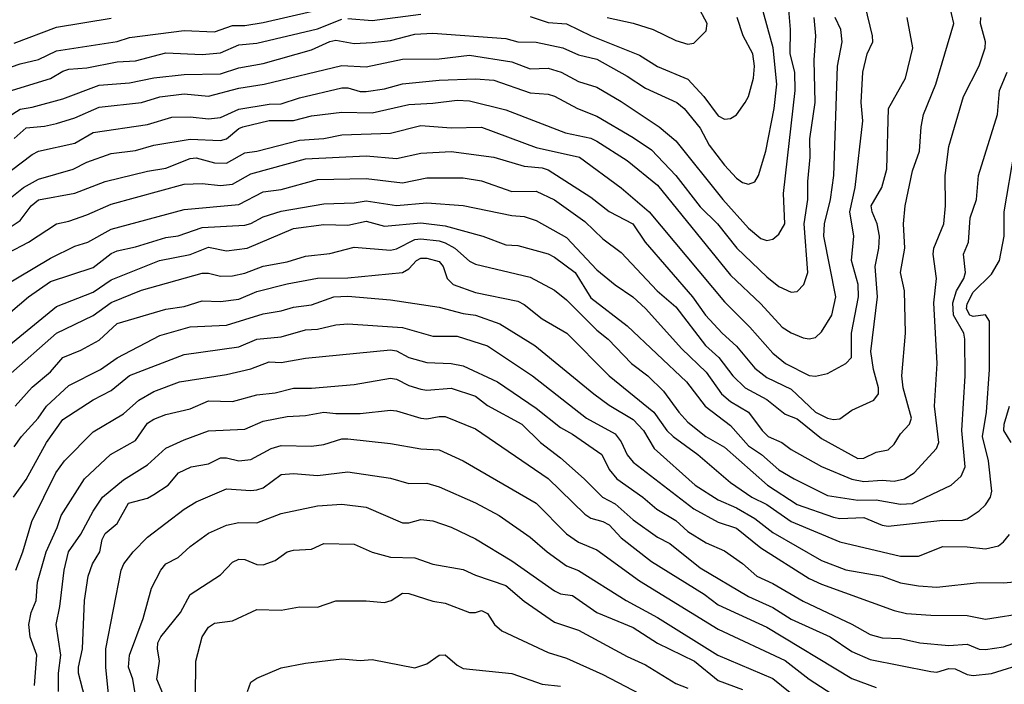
# Model space of a CAD drawing. Header units: metres. Extents: x -46681 to -43747, y -240911 to -237677.
# Tile 948 of 1056: x -44706 to -44625, y -238229 to -238175. Entities that reach past the tile are written whole.
import ezdxf

# ---------------------------------------------------------------- set-up
doc = ezdxf.new("R2010")
doc.units = ezdxf.units.M
doc.layers.add('CONTOUR_INDEX', color=1, linetype='Continuous')
doc.layers.add('CONTOUR_INTER', color=3, linetype='Continuous')

msp = doc.modelspace()

# ---------------------------------------------------------------- linework, layer by layer
at = {"layer": 'CONTOUR_INDEX'}
for points, elevation in [([(-44708.95, -238200.52), (-44705.411, -238197.52), (-44703.595, -238196.259), (-44700.095, -238195.116), (-44698.595, -238193.962), (-44698.095, -238193.723), (-44696.595, -238193.407), (-44694.095, -238192.639), (-44693.095, -238192.506), (-44691.095, -238191.804), (-44687.595, -238191.619), (-44687.095, -238191.483), (-44686.095, -238190.93), (-44684.595, -238190.46), (-44681.095, -238189.863), (-44678.595, -238189.778), (-44677.595, -238189.626), (-44675.095, -238189.996), (-44672.595, -238189.783), (-44669.595, -238190.01), (-44665.595, -238190.829), (-44664.595, -238190.917), (-44663.595, -238191.225), (-44661.095, -238192.649), (-44658.595, -238195.294), (-44657.095, -238196.525), (-44655.63, -238197.52), (-44654.595, -238198.479), (-44651.595, -238201.807), (-44649.595, -238203.717), (-44648.332, -238205.52), (-44647.595, -238206.13), (-44646.092, -238207.02), (-44644.991, -238208.52), (-44644.485, -238209.02), (-44643.37, -238209.52), (-44642.595, -238210.101), (-44640.095, -238211.508), (-44637.595, -238212.544), (-44636.595, -238212.72), (-44635.095, -238212.622), (-44634.095, -238212.7), (-44633.247, -238212.52), (-44632.458, -238212.02), (-44630.618, -238210.02), (-44630.437, -238209.52), (-44630.773, -238206.52), (-44630.575, -238203.02), (-44630.831, -238198.02), (-44630.631, -238196.02), (-44630.905, -238194.02), (-44630.849, -238193.52), (-44630.016, -238191.52), (-44629.873, -238190.02), (-44629.908, -238187.52), (-44629.595, -238185.133), (-44628.408, -238181.02), (-44627.095, -238178.5), (-44626.614, -238177.02), (-44626.588, -238176.52), (-44626.99, -238175.02), (-44626.973, -238174.52)], 95), ([(-44707.595, -238187.688), (-44705.095, -238185.794), (-44704.595, -238185.524), (-44701.595, -238184.87), (-44700.095, -238183.988), (-44695.595, -238183.343), (-44693.595, -238182.726), (-44692.095, -238182.689), (-44690.595, -238182.871), (-44689.595, -238182.761), (-44688.095, -238182.058), (-44685.595, -238181.66), (-44684.595, -238181.616), (-44683.095, -238181.139), (-44679.595, -238180.306), (-44679.095, -238180.324), (-44678.095, -238180.623), (-44677.595, -238180.621), (-44676.095, -238180.395), (-44674.595, -238179.982), (-44671.595, -238179.682), (-44668.595, -238179.564), (-44667.095, -238179.686), (-44664.095, -238180.722), (-44662.595, -238180.831), (-44662.095, -238181), (-44660.203, -238182.02), (-44658.595, -238182.65), (-44655.595, -238184.397), (-44654.095, -238185.411), (-44652.089, -238187.52), (-44650.095, -238190.1), (-44648.668, -238191.52), (-44647.053, -238193.52), (-44644.595, -238195.878), (-44643.595, -238196.68), (-44642.595, -238197.146), (-44642.095, -238197.07), (-44641.547, -238196.52), (-44641.222, -238195.52), (-44641.513, -238191.52), (-44641.227, -238189.52), (-44641.228, -238188.02), (-44641.016, -238186.02), (-44641.059, -238184.52), (-44640.607, -238181.52), (-44640.689, -238178.02), (-44640.546, -238176.02), (-44640.696, -238174.52)], 90), ([(-44706.595, -238176.63), (-44703.095, -238175.328), (-44698.595, -238174.58)], 85), ([(-44706.634, -238214.02), (-44705.595, -238212.561), (-44703.935, -238209.52), (-44702.595, -238207.635), (-44700.095, -238206.014), (-44698.595, -238205.238), (-44697.095, -238204.004), (-44692.595, -238202.272), (-44688.095, -238201.646), (-44686.595, -238201.009), (-44684.595, -238200.828), (-44682.595, -238200.233), (-44681.595, -238200.18), (-44680.095, -238199.816), (-44679.095, -238199.737), (-44674.595, -238200.052), (-44672.095, -238200.752), (-44670.095, -238200.755), (-44667.595, -238201.56), (-44663.89, -238204.02), (-44659.451, -238207.52), (-44657.095, -238208.801), (-44656.595, -238209.465), (-44656.095, -238210.521), (-44655.595, -238211.142), (-44650.595, -238214.976), (-44648.595, -238216.081), (-44647.095, -238216.56), (-44645.095, -238218.19), (-44641.095, -238220.724), (-44640.095, -238221.198), (-44634.095, -238223.356), (-44633.095, -238223.591), (-44631.095, -238223.732), (-44628.095, -238223.764), (-44626.595, -238224.055), (-44623.095, -238223.506)], 100), ([(-44698.783, -238230.52), (-44699.045, -238228.02), (-44699.029, -238226.52), (-44697.768, -238220.02), (-44697.547, -238219.52), (-44696.802, -238218.52), (-44695.595, -238217.315), (-44692.587, -238215.02), (-44691.595, -238214.413), (-44689.095, -238213.338), (-44687.095, -238213.479), (-44686.595, -238213.407), (-44686.095, -238213.241), (-44684.595, -238212.149), (-44683.595, -238212.079), (-44681.595, -238212.228), (-44679.095, -238211.94), (-44675.595, -238212.465), (-44674.095, -238212.895), (-44672.595, -238212.868), (-44671.595, -238213.161), (-44668.595, -238214.5), (-44666.645, -238215.52), (-44664.095, -238217.317), (-44662.695, -238218.52), (-44661.095, -238219.665), (-44660.095, -238220.048), (-44656.187, -238222.52), (-44653.595, -238223.932), (-44648.628, -238227.02), (-44644.095, -238228.953), (-44641.095, -238231.363)], 105)]:
    msp.add_lwpolyline(points, dxfattribs=dict(at, elevation=elevation))
at = {"layer": 'CONTOUR_INTER'}
for points, elevation in [([(-44707.595, -238196.73), (-44703.595, -238194.333), (-44701.595, -238193.354), (-44700.522, -238193.02), (-44698.595, -238191.956), (-44692.595, -238190.333), (-44688.095, -238189.909), (-44686.095, -238188.866), (-44684.595, -238188.679), (-44681.595, -238187.852), (-44677.595, -238187.778), (-44674.595, -238188.137), (-44672.595, -238187.732), (-44669.595, -238187.726), (-44668.095, -238187.98), (-44665.595, -238188.856), (-44663.595, -238188.809), (-44662.095, -238189.548), (-44659.595, -238191.311), (-44658.095, -238192.738), (-44656.595, -238193.875), (-44653.618, -238197.02), (-44652.095, -238198.348), (-44649.636, -238201.52), (-44648.553, -238202.52), (-44647.395, -238204.02), (-44646.39, -238205.02), (-44644.595, -238205.966), (-44643.095, -238207.195), (-44642.095, -238207.583), (-44640.095, -238209.181), (-44637.095, -238210.831), (-44636.595, -238210.809), (-44635.595, -238210.325), (-44634.595, -238210.131), (-44634.095, -238209.66), (-44633.595, -238208.808), (-44632.856, -238208.02), (-44632.667, -238207.52), (-44633.369, -238205.02), (-44633.489, -238204.02), (-44633.172, -238200.52), (-44633.252, -238197.02), (-44633.579, -238195.52), (-44633.236, -238193.52), (-44633.337, -238191.52), (-44633.193, -238190.02), (-44632.595, -238187.138), (-44632.033, -238185.52), (-44631.896, -238183.52), (-44631.693, -238182.52), (-44630.668, -238180.02), (-44629.205, -238175.02), (-44629.78, -238172.52)], 94), ([(-44709.095, -238183.962), (-44706.095, -238182.073), (-44705.095, -238181.913), (-44702.595, -238181.209), (-44699.595, -238180.092), (-44697.095, -238179.903), (-44695.095, -238179.501), (-44692.595, -238179.212), (-44689.595, -238179.159), (-44688.095, -238178.652), (-44686.095, -238178.297), (-44682.095, -238177.195), (-44680.595, -238176.492), (-44680.095, -238176.383), (-44678.595, -238176.648), (-44677.095, -238176.58), (-44675.595, -238176.417), (-44673.595, -238175.892), (-44672.095, -238175.801), (-44666.095, -238176.257), (-44665.095, -238176.532), (-44663.595, -238176.559), (-44661.394, -238177.02), (-44660.095, -238177.583), (-44658.595, -238177.96), (-44656.095, -238179.341), (-44654.595, -238180.344), (-44652.013, -238181.52), (-44651.407, -238182.02), (-44650.095, -238183.634), (-44649.357, -238185.02), (-44648.095, -238186.681), (-44647.095, -238187.753), (-44646.595, -238188.119), (-44646.095, -238188.231), (-44645.595, -238188.054), (-44645.289, -238187.52), (-44644.665, -238185.52), (-44644.003, -238182.02), (-44643.76, -238180.02), (-44644.081, -238177.02), (-44645.026, -238173.52)], 88), ([(-44707.595, -238178.854), (-44706.095, -238178.322), (-44704.595, -238177.969), (-44703.095, -238177.274), (-44698.095, -238176.488), (-44697.095, -238176.178), (-44692.595, -238175.599), (-44690.095, -238175.694), (-44688.595, -238175.191), (-44687.595, -238175.176), (-44686.095, -238174.918), (-44677.595, -238172.941)], 86), ([(-44707.095, -238191.886), (-44706.095, -238191.246), (-44705.201, -238190.02), (-44704.595, -238189.545), (-44701.595, -238188.987), (-44699.095, -238188.037), (-44695.595, -238187.165), (-44694.095, -238186.927), (-44692.095, -238186.144), (-44691.595, -238186.085), (-44690.095, -238186.495), (-44689.095, -238186.511), (-44687.595, -238185.675), (-44686.595, -238185.529), (-44683.095, -238184.613), (-44681.095, -238184.487), (-44679.595, -238184.181), (-44675.595, -238184.049), (-44673.095, -238183.425), (-44670.595, -238183.601), (-44668.095, -238183.563), (-44663.595, -238185.226), (-44660.03, -238186.02), (-44656.595, -238188.552), (-44654.287, -238190.52), (-44648.095, -238197.926), (-44645.991, -238200.02), (-44644.095, -238202.157), (-44643.065, -238203.02), (-44641.095, -238203.993), (-44640.595, -238204.059), (-44639.595, -238203.834), (-44638.095, -238203.019), (-44637.613, -238202.52), (-44637.632, -238200.52), (-44637.05, -238197.52), (-44637.067, -238196.52), (-44637.625, -238194.52), (-44637.439, -238192.52), (-44637.754, -238190.52), (-44637.315, -238188.52), (-44636.684, -238183.02), (-44636.815, -238181.52), (-44636.691, -238179.02), (-44636.327, -238177.52), (-44635.878, -238176.52), (-44635.88, -238176.02), (-44636.489, -238173.52)], 92), ([(-44706.595, -238184.478), (-44705.595, -238183.601), (-44704.095, -238183.467), (-44703.095, -238183.24), (-44701.595, -238182.771), (-44699.595, -238181.893), (-44696.095, -238181.51), (-44694.595, -238181.047), (-44692.595, -238180.81), (-44690.595, -238181.006), (-44688.095, -238180.33), (-44686.006, -238180.02), (-44679.595, -238178.464), (-44677.595, -238178.573), (-44674.595, -238177.96), (-44671.595, -238177.936), (-44669.095, -238177.63), (-44665.595, -238178.175), (-44664.095, -238178.736), (-44662.595, -238178.704), (-44661.538, -238179.02), (-44660.095, -238179.783), (-44658.595, -238180.247), (-44656.595, -238181.424), (-44653.473, -238183.52), (-44652.095, -238184.676), (-44648.216, -238189.52), (-44646.095, -238191.867), (-44645.095, -238192.72), (-44644.595, -238192.894), (-44644.095, -238192.767), (-44643.595, -238192.359), (-44643.113, -238191.52), (-44643.213, -238189.02), (-44642.263, -238180.52), (-44642.289, -238179.02), (-44642.687, -238177.52), (-44642.656, -238175.52), (-44642.805, -238173.52)], 89), ([(-44657.748, -238174.52), (-44655.595, -238174.991), (-44653.952, -238175.52), (-44652.095, -238176.407), (-44651.095, -238176.712), (-44650.595, -238176.634), (-44649.595, -238175.614), (-44649.52, -238175.02), (-44650.311, -238173.52)], 86), ([(-44679.095, -238174.597), (-44677.095, -238174.753), (-44673.095, -238174.256)], 87), ([(-44707.595, -238189.94), (-44705.812, -238188.52), (-44704.595, -238187.827), (-44701.719, -238187.02), (-44700.595, -238186.423), (-44698.595, -238185.71), (-44696.595, -238185.472), (-44695.095, -238185.023), (-44692.095, -238184.527), (-44689.595, -238184.652), (-44689.095, -238184.5), (-44688.095, -238183.662), (-44687.765, -238183.52), (-44685.595, -238182.992), (-44683.595, -238182.997), (-44682.095, -238182.617), (-44679.595, -238182.322), (-44677.095, -238182.361), (-44674.095, -238181.68), (-44672.095, -238181.587), (-44670.095, -238181.317), (-44669.095, -238181.39), (-44666.095, -238182.11), (-44661.175, -238184.02), (-44659.095, -238184.461), (-44658.595, -238184.696), (-44656.095, -238186.309), (-44653.595, -238188.316), (-44647.595, -238195.735), (-44645.095, -238198.092), (-44643.324, -238200.02), (-44642.595, -238200.501), (-44641.595, -238200.891), (-44641.095, -238200.98), (-44640.595, -238200.867), (-44640.095, -238200.407), (-44639.238, -238199.02), (-44638.916, -238197.52), (-44639.91, -238192.52), (-44639.839, -238191.52), (-44639.361, -238189.52), (-44639.072, -238187.52), (-44638.772, -238178.52), (-44638.394, -238176.52), (-44638.501, -238175.52), (-44638.962, -238174.52)], 91), ([(-44707.095, -238193.891), (-44705.413, -238193.02), (-44703.095, -238191.501), (-44702.095, -238191.293), (-44700.595, -238190.769), (-44698.595, -238189.898), (-44692.595, -238188.24), (-44691.095, -238188.183), (-44689.595, -238188.353), (-44688.595, -238188.246), (-44687.095, -238187.387), (-44682.595, -238186.17), (-44677.595, -238185.903), (-44675.095, -238186.117), (-44673.095, -238185.701), (-44670.595, -238185.55), (-44667.095, -238186.008), (-44664.595, -238186.768), (-44663.095, -238186.893), (-44662.595, -238187.056), (-44659.095, -238189.317), (-44657.595, -238190.487), (-44655.626, -238191.52), (-44654.616, -238193.02), (-44650.707, -238197.52), (-44649.635, -238199.02), (-44648.272, -238200.52), (-44647.095, -238201.587), (-44645.595, -238203.407), (-44644.595, -238204.155), (-44642.595, -238205.116), (-44640.595, -238207.032), (-44639.595, -238207.526), (-44639.095, -238207.635), (-44638.595, -238207.57), (-44637.595, -238206.845), (-44635.791, -238206.02), (-44635.41, -238205.52), (-44635.388, -238205.02), (-44635.798, -238203.52), (-44636.034, -238202.02), (-44635.467, -238197.52), (-44635.686, -238195.02), (-44635.371, -238193.52), (-44635.319, -238192.52), (-44635.501, -238191.52), (-44635.923, -238190.52), (-44635.994, -238190.02), (-44635.116, -238188.52), (-44634.701, -238187.02), (-44634.563, -238182.02), (-44633.172, -238179.52), (-44632.583, -238177.02), (-44633.036, -238174.52)], 93), ([(-44707.095, -238180.6), (-44703.595, -238179.538), (-44702.595, -238178.93), (-44702.095, -238178.786), (-44700.595, -238178.674), (-44698.095, -238178.178), (-44696.595, -238178.077), (-44694.095, -238177.424), (-44691.095, -238177.555), (-44689.595, -238177.421), (-44688.095, -238176.782), (-44686.595, -238176.628), (-44681.595, -238175.443), (-44679.595, -238174.659)], 87), ([(-44664.095, -238174.428), (-44662.595, -238174.93), (-44661.095, -238175.045), (-44659.054, -238176.02), (-44655.095, -238177.625), (-44653.595, -238178.541), (-44651.095, -238179.589), (-44649.793, -238181.02), (-44648.595, -238182.618), (-44648.095, -238182.884), (-44647.595, -238182.849), (-44647.095, -238182.534), (-44646.379, -238181.52), (-44646.115, -238181.02), (-44645.701, -238179.52), (-44645.612, -238178.52), (-44645.756, -238177.52), (-44646.547, -238176.02), (-44647.037, -238174.52)], 87), ([(-44707.643, -238202.02), (-44703.095, -238198.317), (-44700.095, -238197.128), (-44698.595, -238196.132), (-44694.617, -238194.52), (-44692.095, -238194.029), (-44690.595, -238193.424), (-44689.095, -238193.73), (-44687.396, -238193.52), (-44683.595, -238191.891), (-44681.095, -238191.568), (-44679.095, -238191.624), (-44677.595, -238191.287), (-44676.095, -238191.692), (-44673.095, -238191.432), (-44671.095, -238191.675), (-44667.987, -238192.52), (-44666.095, -238193.249), (-44665.095, -238193.283), (-44662.595, -238193.984), (-44662.095, -238194.256), (-44660.394, -238195.52), (-44659.095, -238197.593), (-44656.095, -238199.906), (-44651.225, -238204.52), (-44649.684, -238206.52), (-44647.595, -238208.13), (-44646.095, -238209.781), (-44645.022, -238210.52), (-44643.595, -238211.767), (-44642.34, -238212.52), (-44639.595, -238213.879), (-44637.095, -238214.274), (-44635.595, -238214.236), (-44633.595, -238214.608), (-44632.595, -238214.531), (-44629.422, -238213.02), (-44628.595, -238212.301), (-44628.271, -238211.52), (-44628.532, -238208.52), (-44628.269, -238204.02), (-44628.281, -238201.02), (-44628.361, -238200.52), (-44629.224, -238199.02), (-44629.267, -238198.02), (-44628.962, -238197.02), (-44628.374, -238196.02), (-44628.241, -238195.52), (-44628.39, -238194.02), (-44627.991, -238193.02), (-44627.837, -238191.02), (-44627.315, -238189.52), (-44627.165, -238187.52), (-44625.59, -238182.52), (-44625.425, -238180.52), (-44624.792, -238179.02)], 96), ([(-44707.095, -238204.04), (-44703.095, -238200.51), (-44700.095, -238199.055), (-44698.595, -238197.984), (-44696.095, -238196.971), (-44691.095, -238195.585), (-44690.595, -238195.574), (-44689.595, -238195.832), (-44688.595, -238195.799), (-44687.595, -238195.576), (-44686.095, -238195), (-44684.095, -238194.641), (-44682.595, -238194.183), (-44680.595, -238193.953), (-44678.595, -238193.434), (-44675.595, -238193.669), (-44675.095, -238193.558), (-44673.595, -238192.813), (-44673.095, -238192.757), (-44671.595, -238192.899), (-44671.095, -238193.075), (-44670.281, -238193.52), (-44669.095, -238194.574), (-44668.595, -238194.824), (-44664.095, -238195.907), (-44662.095, -238196.96), (-44661.095, -238197.759), (-44658.595, -238200.256), (-44657.656, -238201.02), (-44655.735, -238203.02), (-44654.395, -238204.02), (-44653.095, -238205.289), (-44651.855, -238207.02), (-44651.095, -238207.836), (-44649.609, -238209.02), (-44648.095, -238209.899), (-44644.534, -238213.02), (-44642.095, -238214.621), (-44639.095, -238215.665), (-44638.595, -238215.764), (-44636.595, -238215.702), (-44635.095, -238216.319), (-44634.595, -238216.411), (-44630.095, -238215.923), (-44628.595, -238215.933), (-44628.095, -238215.806), (-44627.095, -238215.136), (-44626.595, -238214.639), (-44626.166, -238214.02), (-44626.076, -238213.52), (-44626.34, -238211.02), (-44626.837, -238209.02), (-44626.501, -238207.02), (-44626.248, -238203.52), (-44626.263, -238199.52), (-44626.595, -238199.003), (-44627.595, -238199.153), (-44627.875, -238199.02), (-44628.156, -238198.52), (-44628.095, -238198.106), (-44627.595, -238197.135), (-44626.095, -238195.668), (-44625.427, -238194.52), (-44625.057, -238192.52), (-44625.051, -238190.52), (-44624.199, -238185.52)], 97), ([(-44706.519, -238206.52), (-44705.095, -238204.966), (-44703.595, -238203.687), (-44702.595, -238202.516), (-44701.095, -238201.902), (-44699.595, -238201.098), (-44698.095, -238199.71), (-44694.095, -238198.537), (-44692.595, -238198.332), (-44691.095, -238197.855), (-44689.595, -238197.916), (-44688.095, -238197.708), (-44686.595, -238197.097), (-44684.095, -238196.439), (-44681.595, -238195.993), (-44679.095, -238195.949), (-44674.595, -238195.531), (-44674.095, -238195.217), (-44673.46, -238194.52), (-44673.095, -238194.344), (-44672.595, -238194.33), (-44671.595, -238194.615), (-44671.265, -238195.02), (-44670.924, -238196.02), (-44670.438, -238196.52), (-44668.595, -238197.176), (-44665.095, -238197.883), (-44664.595, -238198.146), (-44663.095, -238199.333), (-44661.063, -238200.52), (-44657.595, -238204.023), (-44653.909, -238207.02), (-44652.83, -238208.52), (-44652.315, -238209.02), (-44650.273, -238210.52), (-44647.595, -238212.817), (-44645.826, -238214.02), (-44644.595, -238214.626), (-44642.595, -238216.031), (-44638.595, -238217.707), (-44633.595, -238218.891), (-44632.095, -238218.88), (-44630.095, -238218.09), (-44628.095, -238218.106), (-44626.595, -238218.272), (-44625.523, -238218.02), (-44625.095, -238217.703), (-44624.595, -238217.087)], 98), ([(-44706.595, -238209.876), (-44705.999, -238209.02), (-44704.61, -238207.52), (-44703.923, -238206.52), (-44702.095, -238204.824), (-44699.489, -238203.52), (-44698.095, -238202.549), (-44694.595, -238200.695), (-44692.095, -238200.005), (-44689.095, -238199.852), (-44686.095, -238198.935), (-44684.595, -238198.676), (-44683.595, -238198.362), (-44682.095, -238198.184), (-44680.262, -238197.52), (-44679.095, -238197.462), (-44675.595, -238197.76), (-44671.595, -238198.376), (-44669.595, -238198.898), (-44668.595, -238199.034), (-44666.595, -238199.736), (-44663.704, -238201.52), (-44658.837, -238205.52), (-44657.595, -238206.452), (-44655.595, -238207.626), (-44654.749, -238208.52), (-44653.881, -238210.02), (-44650.499, -238213.02), (-44648.595, -238214.229), (-44647.095, -238214.909), (-44645.595, -238215.773), (-44644.095, -238216.921), (-44640.095, -238219.229), (-44638.095, -238219.997), (-44635.095, -238220.533), (-44633.595, -238221.072), (-44632.095, -238221.334), (-44630.595, -238221.422), (-44627.095, -238221.045), (-44625.095, -238221.066), (-44623.595, -238220.938)], 99), ([(-44706.464, -238220.02), (-44705.873, -238218.52), (-44705.141, -238216.02), (-44703.158, -238212.02), (-44702.434, -238211.02), (-44700.095, -238208.644), (-44697.595, -238207.164), (-44696.311, -238206.02), (-44695.095, -238205.308), (-44692.973, -238204.52), (-44689.095, -238203.917), (-44687.095, -238203.445), (-44685.595, -238202.866), (-44684.595, -238202.926), (-44682.595, -238202.561), (-44675.595, -238201.876), (-44675.095, -238201.967), (-44674.09, -238202.52), (-44672.595, -238202.924), (-44670.595, -238203.002), (-44669.595, -238203.204), (-44666.779, -238204.52), (-44663.595, -238206.703), (-44661.595, -238208.275), (-44660.595, -238208.836), (-44658.178, -238210.52), (-44657.595, -238211.752), (-44656.94, -238212.52), (-44654.796, -238214.02), (-44653.65, -238215.02), (-44652.095, -238215.949), (-44651.095, -238216.844), (-44649.595, -238217.768), (-44648.095, -238218.435), (-44646.595, -238219.49), (-44645.43, -238220.52), (-44644.095, -238221.124), (-44641.595, -238222.593), (-44637.595, -238224.479), (-44636.095, -238225.317), (-44635.095, -238225.592), (-44633.595, -238225.665), (-44631.997, -238226.02), (-44629.595, -238226.23), (-44628.095, -238226.14), (-44627.095, -238226.525), (-44626.595, -238226.553), (-44625.095, -238226.334), (-44623.095, -238225.621)], 101), ([(-44704.922, -238229.52), (-44704.723, -238227.02), (-44705.261, -238225.52), (-44705.383, -238224.52), (-44705.198, -238223.52), (-44704.787, -238222.52), (-44704.665, -238221.02), (-44703.964, -238218.52), (-44703.036, -238216.52), (-44702.709, -238215.52), (-44700.79, -238212.52), (-44698.651, -238210.52), (-44696.595, -238209.342), (-44695.595, -238207.936), (-44695.095, -238207.597), (-44694.095, -238207.209), (-44692.095, -238206.74), (-44690.595, -238206.101), (-44688.595, -238206.152), (-44686.595, -238205.591), (-44685.095, -238205.429), (-44683.595, -238205.052), (-44682.095, -238205.053), (-44678.595, -238204.743), (-44675.595, -238204.229), (-44675.095, -238204.295), (-44674.095, -238204.832), (-44673.095, -238205.132), (-44672.595, -238205.206), (-44670.595, -238205.034), (-44668.595, -238205.711), (-44667.595, -238206.465), (-44664.764, -238208.02), (-44663.231, -238209.52), (-44661.595, -238210.78), (-44659.638, -238212.52), (-44658.143, -238214.02), (-44657.095, -238214.582), (-44655.595, -238215.89), (-44653.595, -238217.302), (-44652.595, -238217.846), (-44650.095, -238219.829), (-44646.095, -238222.207), (-44644.095, -238223.105), (-44642.595, -238224.061), (-44639.367, -238225.52), (-44637.595, -238226.729), (-44636.095, -238227.385), (-44631.095, -238228.367), (-44630.595, -238228.42), (-44629.595, -238228.136), (-44629.095, -238228.162), (-44628.095, -238228.63), (-44627.595, -238228.702), (-44626.095, -238228.545), (-44623.095, -238227.614)], 102), ([(-44624.469, -238209.52), (-44625.061, -238208.52), (-44625.054, -238208.02), (-44624.604, -238206.52)], 98), ([(-44702.93, -238230.02), (-44702.953, -238228.52), (-44702.755, -238227.02), (-44703.121, -238224.52), (-44702.822, -238223.02), (-44702.473, -238220.02), (-44702.11, -238218.52), (-44701.095, -238217.072), (-44700.095, -238215.167), (-44699.308, -238214.02), (-44697.595, -238212.583), (-44695.595, -238211.367), (-44694.095, -238209.976), (-44692.595, -238209.308), (-44690.595, -238208.571), (-44687.595, -238208.433), (-44686.095, -238207.765), (-44684.095, -238207.387), (-44682.595, -238207.294), (-44681.095, -238207.007), (-44680.095, -238207.138), (-44678.095, -238207.134), (-44675.595, -238206.865), (-44675.095, -238206.913), (-44673.095, -238207.521), (-44672.595, -238207.57), (-44671.595, -238207.365), (-44671.095, -238207.386), (-44668.595, -238208.401), (-44662.595, -238212.49), (-44659.595, -238215.433), (-44659.095, -238215.748), (-44658.095, -238216.013), (-44657.595, -238216.297), (-44656.595, -238217.381), (-44654.095, -238219.308), (-44649.744, -238222.02), (-44648.595, -238222.889), (-44644.595, -238224.719), (-44637.595, -238228.956), (-44635.595, -238229.691)], 103), ([(-44700.777, -238230.52), (-44701.279, -238228.52), (-44701.282, -238228.02), (-44700.971, -238226.52), (-44700.808, -238222.52), (-44700.497, -238220.52), (-44700.139, -238219.52), (-44699.535, -238218.52), (-44699.352, -238217.52), (-44699.107, -238217.02), (-44698.095, -238216.198), (-44697.184, -238214.52), (-44695.595, -238214.095), (-44695.095, -238213.811), (-44693.896, -238213.02), (-44693.042, -238212.02), (-44692.014, -238211.52), (-44690.595, -238211.268), (-44689.595, -238210.792), (-44689.095, -238210.788), (-44688.095, -238211.032), (-44687.095, -238210.931), (-44685.432, -238210.02), (-44684.595, -238209.752), (-44682.095, -238209.812), (-44681.095, -238209.679), (-44679.595, -238209.221), (-44679.095, -238209.225), (-44675.595, -238209.602), (-44673.095, -238210.033), (-44671.595, -238210.123), (-44669.595, -238211.027), (-44663.595, -238214.508), (-44661.095, -238217.046), (-44660.095, -238217.74), (-44658.595, -238218.37), (-44655.095, -238220.92), (-44648.595, -238224.889), (-44643.095, -238227.46), (-44641.101, -238229.02), (-44638.788, -238230.52)], 104), ([(-44696.478, -238231.02), (-44696.819, -238229.02), (-44697.185, -238228.02), (-44697.085, -238227.02), (-44695.961, -238224.02), (-44695.278, -238221.52), (-44694.51, -238220.02), (-44694.105, -238219.52), (-44693.095, -238218.997), (-44692.095, -238218.08), (-44690.595, -238216.986), (-44689.095, -238216.333), (-44688.095, -238216.105), (-44686.595, -238216.137), (-44684.595, -238215.376), (-44681.595, -238214.726), (-44679.595, -238214.61), (-44677.595, -238214.832), (-44674.595, -238216.142), (-44674.095, -238216.137), (-44673.095, -238215.86), (-44672.095, -238215.975), (-44670.595, -238216.48), (-44668.595, -238217.453), (-44665.595, -238219.275), (-44662.095, -238221.721), (-44661.595, -238221.978), (-44660.595, -238222.13), (-44658.595, -238223.513), (-44655.595, -238224.751), (-44653.595, -238226.047), (-44650.54, -238227.52), (-44648.595, -238229.109), (-44646.595, -238229.858)], 106), ([(-44693.804, -238231.52), (-44694.84, -238229.02), (-44694.617, -238227.52), (-44694.791, -238226.52), (-44694.746, -238226.02), (-44694.512, -238225.52), (-44692.898, -238223.52), (-44692.095, -238222.036), (-44689.595, -238220.428), (-44688.595, -238219.372), (-44688.095, -238219.133), (-44687.595, -238219.15), (-44686.595, -238219.569), (-44686.095, -238219.584), (-44685.095, -238219.23), (-44684.095, -238218.515), (-44683.595, -238218.375), (-44682.095, -238218.299), (-44681.095, -238217.829), (-44678.595, -238217.88), (-44677.095, -238218.551), (-44675.595, -238218.975), (-44673.595, -238219.027), (-44672.095, -238219.549), (-44669.595, -238219.99), (-44668.595, -238220.456), (-44666.095, -238221.307), (-44664.595, -238222.595), (-44662.095, -238224.323), (-44660.095, -238224.964), (-44656.095, -238227.146), (-44654.595, -238227.817), (-44652.095, -238229.366), (-44651.095, -238229.753)], 107), ([(-44691.662, -238230.52), (-44691.638, -238227.52), (-44691.104, -238225.52), (-44690.595, -238224.713), (-44690.095, -238224.392), (-44688.595, -238224.213), (-44686.595, -238223.272), (-44684.595, -238223.337), (-44683.095, -238223.039), (-44681.595, -238223.071), (-44680.095, -238222.553), (-44677.595, -238222.552), (-44676.095, -238222.688), (-44675.55, -238222.52), (-44674.595, -238221.936), (-44674.095, -238221.951), (-44672.095, -238222.574), (-44671.095, -238222.749), (-44669.095, -238223.507), (-44668.595, -238223.521), (-44668.095, -238223.364), (-44667.595, -238223.589), (-44667.017, -238224.52), (-44666.41, -238225.02), (-44662.595, -238226.8), (-44661.095, -238227.288), (-44658.095, -238228.627), (-44652.594, -238231.52)], 108), ([(-44687.359, -238230.02), (-44687.095, -238229.254), (-44686.595, -238228.913), (-44684.595, -238228.082), (-44682.595, -238227.701), (-44679.595, -238227.323), (-44678.095, -238227.479), (-44677.095, -238227.395), (-44673.595, -238228.071), (-44672.595, -238227.747), (-44671.595, -238227.044), (-44671.095, -238226.998), (-44670.095, -238227.864), (-44669.595, -238228.12), (-44665.595, -238228.529), (-44663.095, -238229.409), (-44661.595, -238229.573)], 109)]:
    msp.add_lwpolyline(points, dxfattribs=dict(at, elevation=elevation))

doc.saveas('drawing.dxf')
